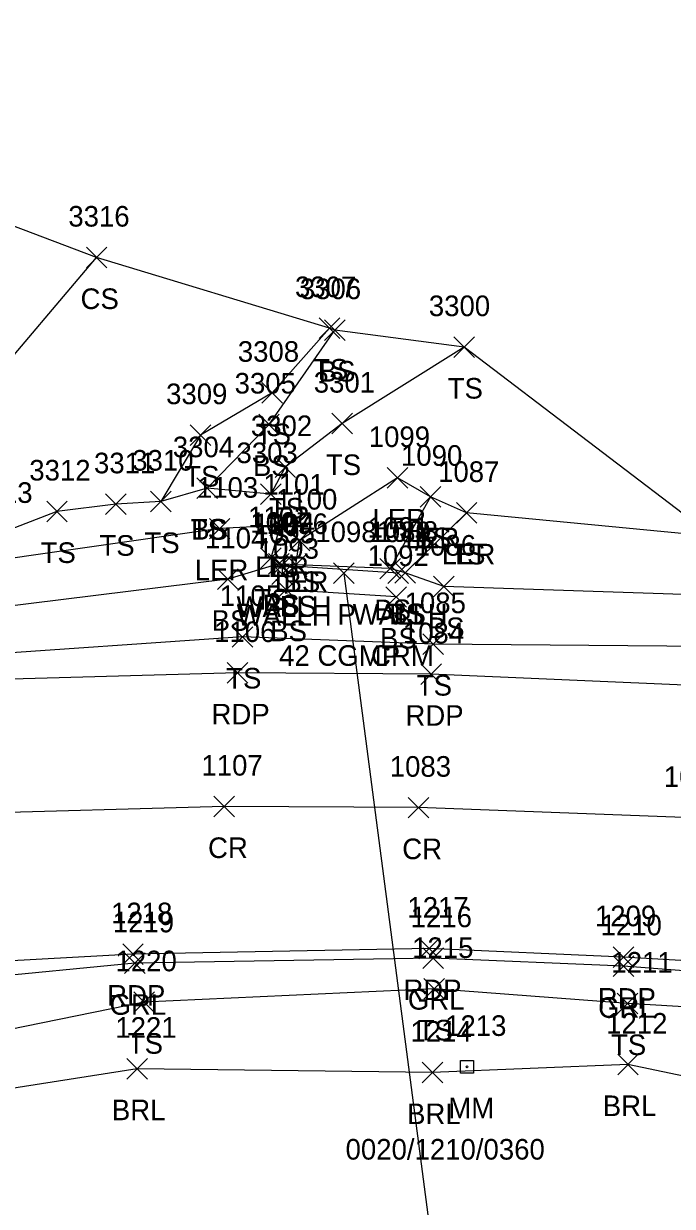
# Model space of a CAD drawing. Extents: x 1599569 to 1610055, y 642560 to 647860.
# Drawn here: x 1602457.1 to 1602520.1, y 647490.7 to 647605.5 of the extents above; entities that cross this region are included whole.
import ezdxf

# ---------------------------------------------------------------- set-up
doc = ezdxf.new("R2010")
doc.units = 0
for name, color, linetype in [('D_A', 7, 'Continuous'), ('D_C', 7, 'Continuous'), ('D_I', 7, 'Continuous'), ('D_TIC', 7, 'Continuous'), ('DCP', 7, 'Continuous'), ('DHW', 7, 'Continuous'), ('L_A', 7, 'Continuous'), ('L_I', 7, 'Continuous'), ('L_TIC', 7, 'Continuous'), ('LABL', 7, 'Continuous'), ('LARO', 7, 'Continuous'), ('LELB', 7, 'Continuous'), ('LSOGP', 7, 'Continuous'), ('P_A', 7, 'Continuous'), ('P_I', 7, 'Continuous'), ('P_TIC', 7, 'Continuous'), ('PET', 7, 'Continuous'), ('PRC', 7, 'Continuous'), ('R_A', 7, 'Continuous'), ('R_I', 7, 'Continuous'), ('R_TIC', 7, 'Continuous'), ('RGR', 7, 'Continuous'), ('S_A', 7, 'Continuous'), ('S_C', 7, 'Continuous'), ('S_I', 7, 'Continuous'), ('SRM', 7, 'Continuous')]:
    doc.layers.add(name, color=color, linetype=linetype)

msp = doc.modelspace()

# ---------------------------------------------------------------- linework, layer by layer
at = {"layer": 'D_TIC'}
for points in [[(1602481.19, 647551.91), (1602483.19, 647553.91)], [(1602483.19, 647551.91), (1602481.19, 647553.91)], [(1602481.21, 647551.05), (1602483.21, 647553.05)], [(1602483.21, 647551.05), (1602481.21, 647553.05)], [(1602487.19, 647551.16), (1602489.19, 647553.16)], [(1602489.19, 647551.16), (1602487.19, 647553.16)], [(1602492.46, 647551.16), (1602494.46, 647553.16)], [(1602494.46, 647551.16), (1602492.46, 647553.16)]]:
    msp.add_lwpolyline(points, dxfattribs=at)
at = {"layer": 'DCP'}
msp.add_lwpolyline([(1602488.19, 647552.16), (1602497.07, 647484.46)], dxfattribs=at)
at = {"layer": 'DHW'}
msp.add_lwpolyline([(1602493.46, 647552.16), (1602482.19, 647552.91), (1602482.21, 647552.05)], dxfattribs=at)
at = {"layer": 'L_TIC'}
for points in [[(1602463.2, 647581.78), (1602465.2, 647583.78)], [(1602465.2, 647581.78), (1602463.2, 647583.78)], [(1602485.79, 647574.93), (1602487.79, 647576.93)], [(1602487.79, 647574.93), (1602485.79, 647576.93)], [(1602486.31, 647574.74), (1602488.31, 647576.74)], [(1602488.31, 647574.74), (1602486.31, 647576.74)], [(1602498.87, 647573.09), (1602500.87, 647575.09)], [(1602500.87, 647573.09), (1602498.87, 647575.09)], [(1602480.24, 647568.66), (1602482.24, 647570.66)], [(1602482.24, 647568.66), (1602480.24, 647570.66)], [(1602479.93, 647565.58), (1602481.93, 647567.58)], [(1602481.93, 647565.58), (1602479.93, 647567.58)], [(1602487.04, 647565.67), (1602489.04, 647567.67)], [(1602489.04, 647565.67), (1602487.04, 647567.67)], [(1602473.29, 647564.55), (1602475.29, 647566.55)], [(1602475.29, 647564.55), (1602473.29, 647566.55)], [(1602481.51, 647561.45), (1602483.51, 647563.45)], [(1602483.51, 647561.45), (1602481.51, 647563.45)], [(1602492.39, 647560.39), (1602494.39, 647562.39)], [(1602494.39, 647560.39), (1602492.39, 647562.39)], [(1602473.93, 647559.4), (1602475.93, 647561.4)], [(1602475.93, 647559.4), (1602473.93, 647561.4)], [(1602473.93, 647559.4), (1602475.93, 647561.4)], [(1602475.93, 647559.4), (1602473.93, 647561.4)], [(1602480.11, 647558.83), (1602482.11, 647560.83)], [(1602482.11, 647558.83), (1602480.11, 647560.83)], [(1602495.6, 647558.57), (1602497.6, 647560.57)], [(1602497.6, 647558.57), (1602495.6, 647560.57)], [(1602495.6, 647558.57), (1602497.6, 647560.57)], [(1602497.6, 647558.57), (1602495.6, 647560.57)], [(1602465.07, 647557.84), (1602467.07, 647559.84)], [(1602467.07, 647557.84), (1602465.07, 647559.84)], [(1602469.43, 647558.1), (1602471.43, 647560.1)], [(1602471.43, 647558.1), (1602469.43, 647560.1)], [(1602469.43, 647558.1), (1602471.43, 647560.1)], [(1602471.43, 647558.1), (1602469.43, 647560.1)], [(1602459.35, 647557.14), (1602461.35, 647559.14)], [(1602461.35, 647557.14), (1602459.35, 647559.14)], [(1602499.11, 647557), (1602501.11, 647559)], [(1602501.11, 647557), (1602499.11, 647559)], [(1602499.11, 647557), (1602501.11, 647559)], [(1602501.11, 647557), (1602499.11, 647559)], [(1602475.14, 647555.47), (1602477.14, 647557.47)], [(1602477.14, 647555.47), (1602475.14, 647557.47)], [(1602481, 647555.77), (1602483, 647557.77)], [(1602483, 647555.77), (1602481, 647557.77)], [(1602481, 647555.77), (1602483, 647557.77)], [(1602483, 647555.77), (1602481, 647557.77)], [(1602482.9, 647554.32), (1602484.9, 647556.32)], [(1602484.9, 647554.32), (1602482.9, 647556.32)], [(1602482.9, 647554.32), (1602484.9, 647556.32)], [(1602484.9, 647554.32), (1602482.9, 647556.32)], [(1602480.1, 647552.61), (1602482.1, 647554.61)], [(1602482.1, 647552.61), (1602480.1, 647554.61)], [(1602480.89, 647552.07), (1602482.89, 647554.07)], [(1602482.89, 647552.07), (1602480.89, 647554.07)], [(1602482.53, 647551.95), (1602484.53, 647553.95)], [(1602484.53, 647551.95), (1602482.53, 647553.95)], [(1602482.53, 647551.95), (1602484.53, 647553.95)], [(1602484.53, 647551.95), (1602482.53, 647553.95)], [(1602491.7, 647551.59), (1602493.7, 647553.59)], [(1602493.7, 647551.59), (1602491.7, 647553.59)], [(1602491.7, 647551.59), (1602493.7, 647553.59)], [(1602493.7, 647551.59), (1602491.7, 647553.59)], [(1602475.92, 647550.56), (1602477.92, 647552.56)], [(1602477.92, 647550.56), (1602475.92, 647552.56)], [(1602493.15, 647551.19), (1602495.15, 647553.19)], [(1602495.15, 647551.19), (1602493.15, 647553.19)], [(1602493.15, 647551.19), (1602495.15, 647553.19)], [(1602495.15, 647551.19), (1602493.15, 647553.19)], [(1602481.6, 647549.55), (1602483.6, 647551.55)], [(1602483.6, 647549.55), (1602481.6, 647551.55)], [(1602496.9, 647549.85), (1602498.9, 647551.85)], [(1602498.9, 647549.85), (1602496.9, 647551.85)], [(1602492.26, 647548.84), (1602494.26, 647550.84)], [(1602494.26, 647548.84), (1602492.26, 647550.84)], [(1602477.36, 647544.96), (1602479.36, 647546.96)], [(1602479.36, 647544.96), (1602477.36, 647546.96)], [(1602495.87, 647544.27), (1602497.87, 647546.27)], [(1602497.87, 647544.27), (1602495.87, 647546.27)], [(1602495.95, 647510.81), (1602497.95, 647512.81)], [(1602497.95, 647510.81), (1602495.95, 647512.81)], [(1602467.81, 647509.52), (1602469.81, 647511.52)], [(1602469.81, 647509.52), (1602467.81, 647511.52)], [(1602514.71, 647509.39), (1602516.71, 647511.39)], [(1602516.71, 647509.39), (1602514.71, 647511.39)], [(1602514.77, 647503.47), (1602516.77, 647505.47)], [(1602516.77, 647503.47), (1602514.77, 647505.47)], [(1602467.13, 647503.07), (1602469.13, 647505.07)], [(1602469.13, 647503.07), (1602467.13, 647505.07)], [(1602495.79, 647502.69), (1602497.79, 647504.69)], [(1602497.79, 647502.69), (1602495.79, 647504.69)]]:
    msp.add_lwpolyline(points, dxfattribs=at)
at = {"layer": 'LABL'}
msp.add_lwpolyline([(1602538.93, 647499.63), (1602515.77, 647504.47), (1602496.79, 647503.69), (1602468.13, 647504.07), (1602437.38, 647499.25), (1602407.68, 647491.96), (1602380.84, 647484.75), (1602352.64, 647480.69), (1602316.1, 647467.92), (1602276.24, 647459.53), (1602242.61, 647451.62), (1602210.76, 647444.17), (1602175.3, 647438.09), (1602137.9, 647426.83), (1602105.59, 647414.57), (1602070.4, 647404.05), (1602026.56, 647383.89), (1602007.33, 647369.55), (1602002.68, 647344.03), (1602051.38, 647339.86)], dxfattribs=at)
at = {"layer": 'LARO'}
msp.add_lwpolyline([(1602598.93, 647566.2), (1602577.58, 647559.38), (1602568.27, 647558.56), (1602554.01, 647557.74), (1602541.13, 647558.16), (1602524.01, 647555.72), (1602500.11, 647558), (1602496.6, 647559.57), (1602493.39, 647561.39), (1602483.9, 647555.32), (1602482, 647556.77), (1602476.14, 647556.47), (1602450.6, 647552.83), (1602428.5, 647551.9), (1602401.61, 647553.55), (1602371.56, 647548.81), (1602344.36, 647543.19), (1602310.69, 647541.42), (1602281.17, 647528.1), (1602249.28, 647518.68)], dxfattribs=at)
at = {"layer": 'LELB'}
for points in [[(1602451.67, 647560.43), (1602453.32, 647569.98), (1602464.2, 647582.78)], [(1602486.79, 647575.93), (1602481.24, 647569.66), (1602474.29, 647565.55), (1602470.43, 647559.1)], [(1602474.93, 647560.4), (1602480.93, 647566.58), (1602487.31, 647575.74)], [(1602499.87, 647574.09), (1602488.04, 647566.67), (1602482.51, 647562.45), (1602481.11, 647559.83), (1602474.93, 647560.4), (1602470.43, 647559.1), (1602466.07, 647558.84), (1602460.35, 647558.14), (1602454.72, 647555.97), (1602449.57, 647553.62), (1602440.3, 647554.44), (1602426.8, 647555.14), (1602424.53, 647557.12), (1602415.52, 647552.74), (1602411.79, 647555.47)], [(1602624.26, 647564.55), (1602630.73, 647551.17), (1602635.94, 647543.9), (1602633.35, 647538.85), (1602628.13, 647534.65), (1602616.67, 647535.33), (1602594.52, 647539.08), (1602565.99, 647542.01), (1602539.56, 647544), (1602523.32, 647545.03), (1602496.87, 647545.27), (1602478.36, 647545.96), (1602451.26, 647544.1), (1602428.89, 647542.96), (1602400.28, 647541.29), (1602372.6, 647537.6), (1602342.57, 647533.38), (1602311.45, 647527.14), (1602281.6, 647518.52), (1602249.84, 647509.15)], [(1602496.6, 647559.57), (1602492.7, 647552.59)], [(1602500.11, 647558), (1602494.15, 647552.19)], [(1602482, 647556.77), (1602481.1, 647553.61)], [(1602483.53, 647552.95), (1602483.9, 647555.32)], [(1602631.76, 647541.59), (1602628.5, 647542.21), (1602624.81, 647542.68), (1602618.35, 647540.63), (1602595.9, 647543.05), (1602566.85, 647548.67), (1602540.14, 647550.56), (1602523.99, 647549.99), (1602497.9, 647550.85), (1602494.15, 647552.19), (1602492.7, 647552.59), (1602483.53, 647552.95), (1602481.89, 647553.07), (1602476.92, 647551.56), (1602451.28, 647548.4), (1602428.65, 647547.45), (1602401.62, 647547.02), (1602371.65, 647543.6), (1602342.79, 647539.07), (1602311.13, 647534.78), (1602280.55, 647523.47), (1602249.62, 647512.84)], [(1602493.26, 647549.84), (1602482.6, 647550.55)], [(1602920.15, 647395.93), (1602878.36, 647413), (1602839.66, 647426.29), (1602797.14, 647444.47), (1602757.03, 647458.46), (1602729.83, 647462.67), (1602705.16, 647473.23), (1602676.17, 647483.37), (1602645.06, 647491.74), (1602608.39, 647499.39), (1602581.9, 647503.71), (1602538.18, 647509.07), (1602515.71, 647510.39), (1602496.95, 647511.81), (1602468.81, 647510.52), (1602437.53, 647504.14), (1602407.66, 647504.45), (1602378.45, 647504.43), (1602350.14, 647499.82), (1602309.52, 647489.18), (1602272.83, 647479.89), (1602236.83, 647468.86)]]:
    msp.add_lwpolyline(points, dxfattribs=at)
at = {"layer": 'LSOGP'}
msp.add_lwpolyline([(1602524.01, 647555.72), (1602499.87, 647574.09), (1602487.31, 647575.74), (1602486.79, 647575.93), (1602464.19, 647582.78), (1602452.8, 647587.08), (1602451.03, 647587.41), (1602441.74, 647593.48), (1602410.13, 647595.99), (1602379.34, 647605.47), (1602354.22, 647604.73), (1602331.7, 647594.29), (1602307.25, 647585.61), (1602270.92, 647573.59), (1602244.07, 647576.21)], dxfattribs=at)
at = {"layer": 'P_TIC'}
for points in [[(1602476.86, 647541.47), (1602478.86, 647543.47)], [(1602478.86, 647541.47), (1602476.86, 647543.47)], [(1602495.68, 647541.34), (1602497.68, 647543.34)], [(1602497.68, 647541.34), (1602495.68, 647543.34)], [(1602475.58, 647528.51), (1602477.58, 647530.51)], [(1602477.58, 647528.51), (1602475.58, 647530.51)], [(1602494.43, 647528.4), (1602496.43, 647530.4)], [(1602496.43, 647528.4), (1602494.43, 647530.4)], [(1602466.73, 647514.18), (1602468.73, 647516.18)], [(1602468.73, 647514.18), (1602466.73, 647516.18)], [(1602495.48, 647514.72), (1602497.48, 647516.72)], [(1602497.48, 647514.72), (1602495.48, 647516.72)], [(1602514.34, 647513.89), (1602516.34, 647515.89)], [(1602516.34, 647513.89), (1602514.34, 647515.89)]]:
    msp.add_lwpolyline(points, dxfattribs=at)
at = {"layer": 'PET'}
for points in [[(1602659.67, 647523.94), (1602639.42, 647528.36), (1602634.04, 647527.57), (1602615.79, 647531.27), (1602593.8, 647534.42), (1602565.34, 647537.79), (1602538.89, 647540.08), (1602522.79, 647541.23), (1602496.68, 647542.34), (1602477.86, 647542.47), (1602451.27, 647541.73), (1602428.88, 647540.73), (1602400.43, 647538.34), (1602372.36, 647534.87), (1602342.72, 647529.71), (1602312.28, 647523.05), (1602282.38, 647515.6), (1602249.91, 647506.25)], [(1602921.43, 647398.55), (1602879.84, 647415.39), (1602841.76, 647430.73), (1602798.53, 647448.18), (1602759.07, 647463.24), (1602733.65, 647472.41), (1602708.76, 647480.61), (1602673.93, 647491.11), (1602636.13, 647499.95), (1602599.54, 647506.52), (1602572.66, 647510.09), (1602538.1, 647513.57), (1602515.34, 647514.89), (1602496.48, 647515.72), (1602467.73, 647515.18), (1602434.16, 647513.35), (1602407.64, 647511.45), (1602378.14, 647507.95), (1602349.73, 647503.67), (1602307.56, 647494.3), (1602272.4, 647484.22), (1602235.37, 647472.94)]]:
    msp.add_lwpolyline(points, dxfattribs=at)
at = {"layer": 'PRC'}
msp.add_lwpolyline([(1602927.12, 647412.15), (1602885.11, 647429.06), (1602847.57, 647444.53), (1602804.05, 647461.06), (1602764.54, 647476.04), (1602737.72, 647485.6), (1602711.98, 647494.07), (1602678.09, 647504.18), (1602638.82, 647513.36), (1602602.08, 647520.13), (1602573.57, 647523.94), (1602538.53, 647527.38), (1602522.02, 647528.41), (1602495.43, 647529.4), (1602476.58, 647529.51), (1602450.94, 647528.8), (1602428.92, 647527.79), (1602401.34, 647525.43), (1602374.1, 647521.93), (1602345.43, 647516.91), (1602315.11, 647510.44), (1602285.69, 647502.77), (1602253.57, 647492.91)], dxfattribs=at)
at = {"layer": 'R_TIC'}
for points in [[(1602495.86, 647513.8), (1602497.86, 647515.8)], [(1602497.86, 647513.8), (1602495.86, 647515.8)], [(1602466.91, 647513.3), (1602468.91, 647515.3)], [(1602468.91, 647513.3), (1602466.91, 647515.3)], [(1602514.33, 647513.01), (1602516.33, 647515.01)], [(1602516.33, 647513.01), (1602514.33, 647515.01)]]:
    msp.add_lwpolyline(points, dxfattribs=at)
at = {"layer": 'RGR'}
msp.add_lwpolyline([(1602731.47, 647466.92), (1602725.66, 647471.89), (1602716.41, 647477.03), (1602708.42, 647479.87), (1602673.7, 647489.97), (1602635.84, 647498.79), (1602599.09, 647505.45), (1602572.33, 647509.01), (1602537.88, 647512.26), (1602515.33, 647514.01), (1602496.86, 647514.8), (1602467.91, 647514.3), (1602452.58, 647512.83), (1602443.8, 647510.51), (1602436.69, 647507.27)], dxfattribs=at)
at = {"layer": 'SRM'}
msp.add_lwpolyline([(1602499.52, 647504.88), (1602500.77, 647504.88), (1602500.77, 647503.63), (1602499.52, 647503.63)], close=True, dxfattribs=at)
msp.add_circle((1602500.15, 647504.25), 0.0833, dxfattribs=at)

# ---------------------------------------------------------------- texts
at = {"layer": 'D_A'}
for s, p in [('WALLH', (1602477.78, 647547.91)), ('WALLH', (1602477.8, 647547.05)), ('P', (1602487.57, 647547.16)), ('WALLH', (1602489.05, 647547.16))]:
    msp.add_text(s, height=2, dxfattribs=at).set_placement(p)
at = {"layer": 'D_C'}
for s, p in [('42 CGMP', (1602481.91, 647543.16)), ('CRM', (1602490.83, 647543.16))]:
    msp.add_text(s, height=2, dxfattribs=at).set_placement(p)
at = {"layer": 'D_I'}
for s, p in [('1094', (1602479.42, 647555.91)), ('1095', (1602479.44, 647555.05)), ('1098', (1602485.42, 647555.16)), ('1089', (1602490.68, 647555.16))]:
    msp.add_text(s, height=2, dxfattribs=at).set_placement(p)
at = {"layer": 'L_A'}
for s, p in [('CS', (1602462.64, 647577.78)), ('TS', (1602485.2, 647570.93)), ('BS', (1602485.75, 647570.74)), ('TS', (1602498.27, 647569.09)), ('TS', (1602479.65, 647564.66)), ('BS', (1602479.37, 647561.58)), ('TS', (1602486.45, 647561.67)), ('TS', (1602472.7, 647560.55)), ('TS', (1602480.92, 647557.45)), ('LER', (1602490.97, 647556.39)), ('TS', (1602473.34, 647555.4)), ('BS', (1602473.37, 647555.4)), ('TS', (1602464.47, 647553.84)), ('TS', (1602468.84, 647554.1)), ('TS', (1602468.84, 647554.1)), ('TS', (1602479.51, 647554.83)), ('LER', (1602494.18, 647554.57)), ('BS', (1602495.04, 647554.57)), ('TS', (1602458.76, 647553.14)), ('LER', (1602497.69, 647553)), ('TS', (1602498.52, 647553)), ('LER', (1602479.59, 647551.77)), ('TS', (1602480.41, 647551.77)), ('LER', (1602473.72, 647551.47)), ('LER', (1602481.48, 647550.32)), ('BS', (1602482.34, 647550.32)), ('TS', (1602479.51, 647548.61)), ('BS', (1602480.33, 647548.07)), ('BS', (1602481.97, 647547.95)), ('BS', (1602481.97, 647547.95)), ('BS', (1602491.15, 647547.59)), ('BS', (1602491.15, 647547.59)), ('TS', (1602492.56, 647547.19)), ('BS', (1602492.59, 647547.19)), ('BS', (1602475.36, 647546.56)), ('BS', (1602496.34, 647545.85)), ('BS', (1602481.04, 647545.55)), ('BS', (1602491.7, 647544.84)), ('TS', (1602476.77, 647540.96)), ('TS', (1602495.27, 647540.27)), ('TS', (1602495.36, 647506.81)), ('TS', (1602467.22, 647505.52)), ('TS', (1602514.12, 647505.39)), ('BRL', (1602465.68, 647499.07)), ('BRL', (1602513.32, 647499.47)), ('BRL', (1602494.33, 647498.69))]:
    msp.add_text(s, height=2, dxfattribs=at).set_placement(p)
at = {"layer": 'L_I'}
for s, p in [('3316', (1602461.45, 647585.78)), ('3307', (1602483.45, 647578.93)), ('3306', (1602483.92, 647578.74)), ('3300', (1602496.44, 647577.09)), ('3308', (1602477.9, 647572.66)), ('3305', (1602477.59, 647569.58)), ('3301', (1602485.27, 647569.67)), ('3309', (1602470.94, 647568.55)), ('3302', (1602479.17, 647565.45)), ('1099', (1602490.61, 647564.39)), ('3304', (1602471.59, 647563.4)), ('3304', (1602471.59, 647563.4)), ('3311', (1602463.94, 647561.84)), ('3310', (1602467.65, 647562.1)), ('3310', (1602467.65, 647562.1)), ('3303', (1602477.77, 647562.83)), ('1090', (1602493.74, 647562.57)), ('1090', (1602493.74, 647562.57)), ('3312', (1602457.66, 647561.14)), ('1087', (1602497.34, 647561)), ('1087', (1602497.34, 647561)), ('1101', (1602480.37, 647559.77)), ('1101', (1602480.37, 647559.77)), ('3313', (1602452.03, 647558.97)), ('1103', (1602473.93, 647559.47)), ('1100', (1602481.61, 647558.32)), ('1100', (1602481.61, 647558.32)), ('1102', (1602478.9, 647556.61)), ('1097', (1602479.12, 647556.07)), ('1096', (1602480.7, 647555.95)), ('1096', (1602480.7, 647555.95)), ('1091', (1602490.5, 647555.59)), ('1091', (1602490.5, 647555.59)), ('1088', (1602491.38, 647555.19)), ('1088', (1602491.38, 647555.19)), ('1104', (1602474.72, 647554.56)), ('1086', (1602495.07, 647553.85)), ('1093', (1602479.83, 647553.55)), ('1092', (1602490.49, 647552.84)), ('1105', (1602476.15, 647548.96)), ('1085', (1602494.09, 647548.27)), ('1215', (1602494.82, 647514.81)), ('1220', (1602466.03, 647513.52)), ('1211', (1602514.16, 647513.39)), ('1221', (1602466.01, 647507.07)), ('1212', (1602513.65, 647507.47)), ('1214', (1602494.66, 647506.69))]:
    msp.add_text(s, height=2, dxfattribs=at).set_placement(p)
at = {"layer": 'P_A'}
for s, p in [('RDP', (1602475.35, 647537.47)), ('RDP', (1602494.17, 647537.34)), ('CR', (1602475.01, 647524.51)), ('CR', (1602493.86, 647524.4)), ('RDP', (1602493.97, 647510.72)), ('RDP', (1602465.22, 647510.18)), ('RDP', (1602512.83, 647509.89))]:
    msp.add_text(s, height=2, dxfattribs=at).set_placement(p)
at = {"layer": 'P_I'}
for s, p in [('1106', (1602475.6, 647545.47)), ('1084', (1602493.91, 647545.34)), ('1107', (1602474.37, 647532.51)), ('1083', (1602492.65, 647532.4)), ('1082', (1602519.25, 647531.41)), ('1217', (1602494.36, 647518.72)), ('1218', (1602465.6, 647518.18)), ('1209', (1602512.56, 647517.89))]:
    msp.add_text(s, height=2, dxfattribs=at).set_placement(p)
at = {"layer": 'R_A'}
for p in [(1602465.45, 647509.3), (1602494.4, 647509.8), (1602512.87, 647509.01)]:
    msp.add_text('GRL', height=2, dxfattribs=at).set_placement(p)
at = {"layer": 'R_I'}
for s, p in [('1219', (1602465.77, 647517.3)), ('1216', (1602494.68, 647517.8)), ('1210', (1602513.11, 647517.01))]:
    msp.add_text(s, height=2, dxfattribs=at).set_placement(p)
at = {"layer": 'S_A'}
msp.add_text('MM', height=2, dxfattribs=at).set_placement((1602498.33, 647499.25))
at = {"layer": 'S_C'}
msp.add_text('0020/1210/0360', height=2, dxfattribs=at).set_placement((1602488.36, 647495.25))
at = {"layer": 'S_I'}
msp.add_text('1213', height=2, dxfattribs=at).set_placement((1602498.02, 647507.25))

doc.saveas('drawing.dxf')
